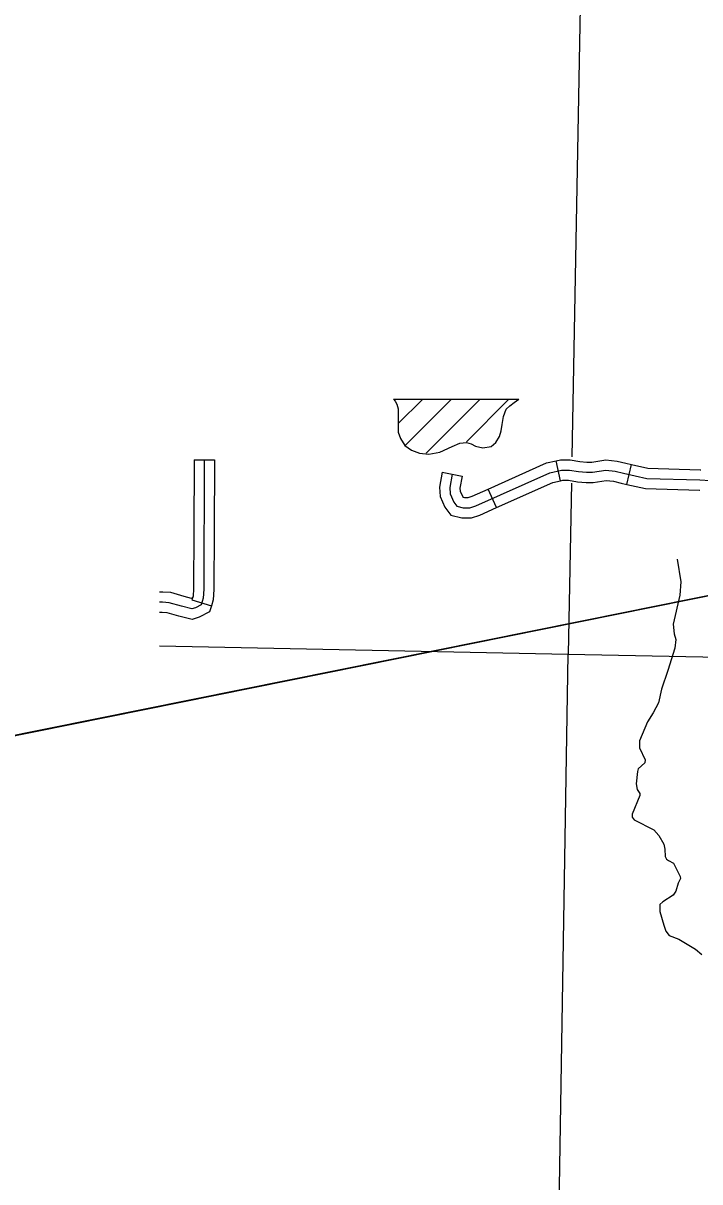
# Model space of a CAD drawing. Extents: x -4786562 to 2097152, y -862751 to 524288.
# Drawn here: x 1376978.5 to 1377116.7, y 379084.6 to 379321.2 of the extents above; entities that cross this region are included whole.
import ezdxf

# ---------------------------------------------------------------- set-up
doc = ezdxf.new("R2010")
doc.units = 0
for name, color, linetype in [('Level 32', 7, 'Continuous'), ('Level 35', 7, 'Continuous'), ('Level 45', 7, 'Continuous'), ('Level 5', 7, 'Continuous'), ('Level 57', 7, 'Continuous'), ('R_Draft', 7, 'Continuous')]:
    doc.layers.add(name, color=color, linetype=linetype)

msp = doc.modelspace()

# ---------------------------------------------------------------- linework, layer by layer
at = {"layer": 'Level 32'}
for p, q in [((1377088.2313123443, 379227.7591075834), (1377087.3481397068, 379231.8192419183)), ((1377101.7953238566, 379227.01693010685), (1377102.6971942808, 379231.0729370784)), ((1377064.091167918, 379229.4830989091), (1377068.1715512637, 379228.6988998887)), ((1377075.174412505, 379222.267997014), (1377073.476210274, 379226.060185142))]:
    msp.add_line(p, q, dxfattribs=at)
for points in [[(1377073.476210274, 379226.060185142), (1377085.3809386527, 379231.3913257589), (1377087.3481397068, 379231.8192142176)], [(1377087.3480843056, 379231.8192142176), (1377088.2317832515, 379232.01145516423), (1377090.206712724, 379232.01145516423), (1377092.170672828, 379231.6839253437), (1377093.578823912, 379231.58999320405), (1377094.6142380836, 379231.58999320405), (1377097.4670217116, 379232.0291557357), (1377099.7749656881, 379231.772539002), (1377101.568872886, 379231.323819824), (1377102.6971942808, 379231.0729370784)], [(1377102.6971942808, 379231.0729370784), (1377106.087864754, 379230.318986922), (1377116.7580129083, 379230.0080219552), (1377116.8836897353, 379230.0017339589)], [(1377064.091167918, 379229.4830989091), (1377063.5108163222, 379226.4634756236), (1377063.6684040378, 379224.5710103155), (1377064.6403011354, 379222.348217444), (1377065.8592029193, 379220.72209171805), (1377068.0867879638, 379220.16486997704), (1377070.04891984, 379220.16486997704), (1377071.7302525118, 379220.72566507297), (1377075.174412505, 379222.267997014)], [(1377066.1313595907, 379229.0909993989), (1377065.6048576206, 379226.3515659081), (1377065.7101469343, 379225.0872077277), (1377066.4472552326, 379223.40138758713), (1377067.0790742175, 379222.55849136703), (1377068.3426844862, 379222.24240182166), (1377069.711584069, 379222.24240182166), (1377070.975194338, 379222.66386378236), (1377086.0332282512, 379229.4070889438), (1377088.4551594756, 379229.9339233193), (1377090.0346653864, 379229.9339233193), (1377091.9300669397, 379229.6178337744), (1377093.5096005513, 379229.5124613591), (1377094.77321082, 379229.5124613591), (1377097.5110376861, 379229.9339233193), (1377099.4064392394, 379229.723178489), (1377101.0912621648, 379229.30174422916), (1377105.8298075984, 379228.2481031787), (1377116.6757980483, 379227.9320136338), (1377118.78180593, 379227.8266412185)], [(1377068.1715512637, 379228.6988998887), (1377067.6988989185, 379226.2396561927), (1377067.751889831, 379225.6034051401), (1377068.2542093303, 379224.4545577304), (1377068.2989455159, 379224.3948910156), (1377068.5985810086, 379224.3199336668), (1377069.3742482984, 379224.3199336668), (1377070.2201361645, 379224.6020624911), (1377073.476210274, 379226.060185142)], [(1377075.174412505, 379222.267997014), (1377086.68551785, 379227.42285212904), (1377088.231284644, 379227.7591075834)], [(1377088.2313400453, 379227.7591075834), (1377088.6785356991, 379227.85639147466), (1377089.8626180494, 379227.85639147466), (1377091.6894610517, 379227.55174220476), (1377093.4403771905, 379227.43492951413), (1377094.9321835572, 379227.43492951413), (1377097.555053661, 379227.8386909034), (1377099.0379127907, 379227.6738179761), (1377100.6136514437, 379227.2796686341), (1377101.7953238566, 379227.01693010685)], [(1377101.7953238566, 379227.01693010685), (1377105.5717504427, 379226.17721943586), (1377116.5935831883, 379225.85600531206), (1377116.6759365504, 379225.85187794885)]]:
    msp.add_lwpolyline(points, dxfattribs=at)
at = {"layer": 'Level 35'}
for points in [[(1377112.0495778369, 379211.74214037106), (1377112.816630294, 379207.10096193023), (1377112.5827279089, 379204.41058589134), (1377111.265101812, 379198.46247371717), (1377111.4632706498, 379196.47133949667), (1377111.7584463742, 379195.340386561), (1377111.5648481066, 379193.59235126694), (1377110.1700763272, 379189.0002302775), (1377108.845996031, 379185.1847460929), (1377108.2528745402, 379182.4333183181), (1377107.1228357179, 379180.3381690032), (1377105.987921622, 379178.5476135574), (1377104.3609094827, 379174.61659090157), (1377104.3831252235, 379173.23204057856), (1377105.5033303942, 379170.7568691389), (1377105.4299796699, 379170.14635178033), (1377104.1199988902, 379168.9070070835), (1377103.9341013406, 379168.4055185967), (1377103.697512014, 379165.88128970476), (1377103.910500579, 379164.6936339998), (1377104.394260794, 379163.89802240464), (1377104.4290525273, 379163.45539731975), (1377102.8833688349, 379159.63642288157), (1377102.892260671, 379159.08260829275), (1377103.2620890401, 379158.47907144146), (1377107.2835258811, 379156.49278479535), (1377108.3002145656, 379155.2900877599), (1377109.298094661, 379153.53313292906), (1377109.5637971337, 379152.51251078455), (1377109.6154861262, 379151.0176296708), (1377109.845510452, 379150.4949780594), (1377110.2663076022, 379150.1692487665), (1377111.2714452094, 379149.6865134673), (1377112.6735022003, 379146.91109712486), (1377112.7632792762, 379146.4970588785), (1377112.2512092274, 379145.60263986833), (1377111.7797203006, 379143.90565645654), (1377111.2381769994, 379143.1215682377), (1377109.0985685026, 379141.78607536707), (1377108.5257791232, 379141.2230919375), (1377108.5211531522, 379139.78272525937), (1377109.3419998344, 379136.9704673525)], [(1377109.3419998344, 379136.9704673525), (1377109.749334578, 379135.7581582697), (1377110.4010424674, 379134.8544042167), (1377112.4068856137, 379134.1658547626), (1377115.7644540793, 379132.1136965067), (1377117.0849056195, 379130.971192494)]]:
    msp.add_lwpolyline(points, dxfattribs=at)
at = {"layer": 'Level 45'}
for p, q in [((1377013.4041276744, 379232.049460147), (1377017.5591359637, 379232.0328952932)), ((1377012.9881226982, 379203.4481346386), (1377016.9596433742, 379202.22685061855))]:
    msp.add_line(p, q, dxfattribs=at)
for points in [[(1377015.481631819, 379232.0411777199), (1377015.3763425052, 379205.5950006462), (1377015.271053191, 379203.80383579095), (1377014.8498405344, 379202.4341051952), (1377013.6915195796, 379201.801926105), (1377012.9544112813, 379201.591208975), (1377010.8484033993, 379202.11801565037), (1377008.3211828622, 379202.8555671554), (1377006.9522555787, 379202.96093957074), (1377006.3235077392, 379202.96093957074)], [(1377013.4041276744, 379232.049460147), (1377013.3459013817, 379217.4237467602)], [(1377017.5591359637, 379232.0328952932), (1377017.5009096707, 379217.4071819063)], [(1377013.3459013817, 379217.4237467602), (1377013.299059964, 379205.66015204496), (1377013.2117759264, 379204.1754369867), (1377012.9881226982, 379203.4481346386)], [(1377017.5009096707, 379217.4071819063), (1377017.453625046, 379205.5298492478), (1377017.3303304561, 379203.4322345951), (1377016.9596433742, 379202.226822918)], [(1377013.112553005, 379203.8527547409), (1377012.9120850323, 379203.74333806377), (1377011.391691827, 379204.1236648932), (1377008.6959142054, 379204.9104123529), (1377007.0320882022, 379205.0384714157), (1377006.3235077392, 379205.0384714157)], [(1377016.9596433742, 379202.226822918), (1377016.5871280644, 379201.01545564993), (1377014.484333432, 379199.8677993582), (1377012.9902556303, 379199.44068651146), (1377010.305114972, 379200.112366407), (1377007.9464515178, 379200.80072195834), (1377006.8724229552, 379200.88340772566), (1377006.3235077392, 379200.88340772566)]]:
    msp.add_lwpolyline(points, dxfattribs=at)
at = {"layer": 'Level 5'}
for points in [[(1377093.0017132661, 379369.8659699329), (1377092.4836599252, 379339.26982604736), (1377090.5411399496, 379232.6154629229)], [(1377090.4434682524, 379227.25246681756), (1377089.8080205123, 379192.3633111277)], [(1377006.3235077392, 379194.0643198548), (1377089.8080205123, 379192.3633111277), (1377127.5725633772, 379191.6042086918)], [(1377087.6784395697, 379062.6729148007), (1377089.8080205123, 379192.3633111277)]]:
    msp.add_lwpolyline(points, dxfattribs=at)
at = {"layer": 'Level 57'}
for p, q in [((1377054.1145275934, 379244.40883559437), (1377079.7097199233, 379244.40883559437)), ((1377055.1683902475, 379239.49261963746), (1377059.9867129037, 379244.3109422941)), ((1377056.59595933, 379235.04404224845), (1377065.8310869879, 379244.2791699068)), ((1377060.8150941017, 379233.3870028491), (1377071.751941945, 379244.32385069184)), ((1377069.0112619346, 379235.70705191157), (1377077.5771750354, 379244.272965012))]:
    msp.add_line(p, q, dxfattribs=at)
msp.add_lwpolyline([(1377054.1145275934, 379244.40883559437), (1377054.4778186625, 379244.0072625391), (1377054.8219964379, 379243.39541556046), (1377055.0514390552, 379242.47764509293), (1377055.0514390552, 379241.1009616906), (1377055.089665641, 379239.3036473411), (1377055.089665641, 379237.69754902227), (1377055.5485508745, 379236.3591199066), (1377056.4280947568, 379234.9824642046), (1377057.8047504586, 379233.98821286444), (1377059.4108764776, 379233.3763381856), (1377061.3611525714, 379233.185149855), (1377063.579097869, 379233.60578080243), (1377066.141220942, 379234.7530215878), (1377067.709092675, 379235.4413494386), (1377069.0475217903, 379235.55605689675), (1377069.9652922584, 379235.28838769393), (1377070.8830904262, 379234.82950245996), (1377072.3744535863, 379234.4853246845), (1377074.0952870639, 379234.7912481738), (1377075.013085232, 379235.55605689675), (1377075.7778939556, 379236.81800514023), (1377076.1220440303, 379237.9269916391), (1377076.3132600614, 379239.22716646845), (1377076.6191835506, 379240.87151907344), (1377077.1545496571, 379242.36290993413), (1377077.8811317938, 379243.0512377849), (1377078.798902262, 379243.77781992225), (1377079.7097199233, 379244.40883559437)], dxfattribs=at)
at = {"layer": 'R_Draft'}
msp.add_spline([(1378537.1312526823, 379490.139278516), (1378537.1310216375, 379490.1335409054), (1378537.1305980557, 379490.13469612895), (1378537.1308676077, 379490.1295746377), (1378537.1308676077, 379490.1295746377), (1378537.130713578, 379490.1301522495), (1378537.1312141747, 379490.12449165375)], degree=3, dxfattribs=at)

doc.saveas('drawing.dxf')
